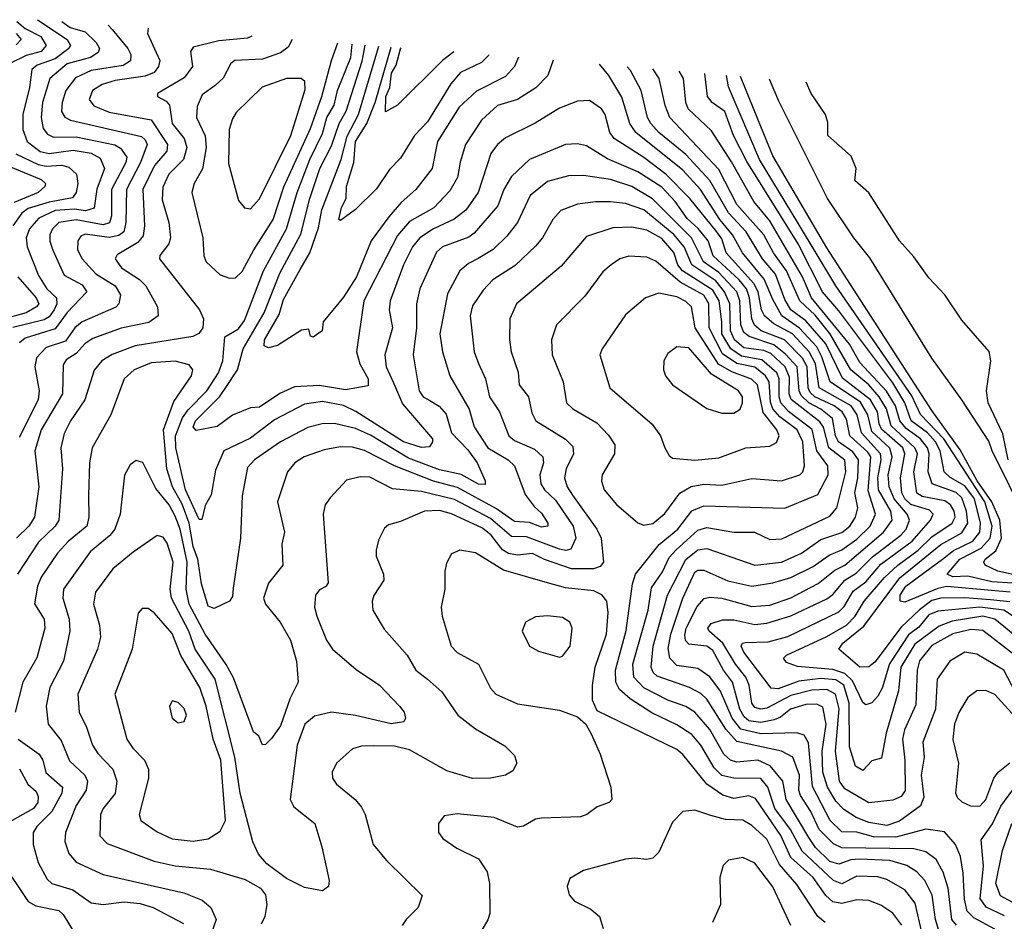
# Model space of a CAD drawing. Extents: x 1308313 to 1441400, y 959662 to 1036319.
# Tile 447 of 656: x 1365097 to 1368376, y 1030499 to 1033501. Entities that reach past the tile are written whole.
import ezdxf

# ---------------------------------------------------------------- set-up
doc = ezdxf.new("R2010")
doc.units = 0

msp = doc.modelspace()

# ---------------------------------------------------------------- linework, layer by layer
at = {"layer": '0CON10XD'}
for points in [[(1365087.4, 1033495), (1365115, 1033472), (1365167.4, 1033445), (1365184.8, 1033415), (1365168.4, 1033395), (1365118.7, 1033381.3), (1365064.3, 1033355)], [(1365155.6, 1033500.8), (1365254.7, 1033435), (1365266, 1033415), (1365260.9, 1033405), (1365215, 1033370.8), (1365155, 1033349.9), (1365136.9, 1033335), (1365129.9, 1033275), (1365107, 1033185), (1365106.9, 1033135), (1365122.1, 1033095), (1365165, 1033062.2), (1365195, 1033055.6), (1365275, 1033066.2), (1365335, 1033056.9), (1365365, 1033039.6), (1365379, 1033005), (1365353.2, 1032936.8), (1365345, 1032873), (1365316.1, 1032863.9), (1365279.4, 1032869.4), (1365215, 1032865.6), (1365160.3, 1032839.7), (1365129.2, 1032805), (1365118.8, 1032775), (1365121.6, 1032745), (1365159.2, 1032649.2), (1365187.4, 1032605), (1365219.8, 1032575), (1365220.1, 1032555), (1365211.8, 1032535), (1365195, 1032511.9), (1365178.3, 1032501.7), (1365073.8, 1032476.2)], [(1365391.1, 1033482.6), (1365405, 1033468.3), (1365456.5, 1033405), (1365466.6, 1033385), (1365466.3, 1033363.7), (1365441.6, 1033348.4), (1365335, 1033331.7), (1365283.2, 1033306.8), (1365250.7, 1033265), (1365238.3, 1033225), (1365236.5, 1033195), (1365246.7, 1033176.7), (1365266, 1033166), (1365502.1, 1033112.1), (1365515, 1033101.2), (1365521, 1033085), (1365498.6, 1033025), (1365452.9, 1032935), (1365450.8, 1032825), (1365444, 1032795), (1365427.3, 1032782.7), (1365395, 1032775.3), (1365315, 1032786.5), (1365300.4, 1032779.6), (1365290.2, 1032765), (1365289.1, 1032735), (1365304.7, 1032705), (1365350.7, 1032655), (1365414.3, 1032615), (1365433, 1032585), (1365427.2, 1032555), (1365416.5, 1032543.5), (1365305, 1032495.2), (1365280, 1032475), (1365249.8, 1032430.2), (1365185, 1032409.3), (1365153, 1032375), (1365147.4, 1032345), (1365161.9, 1032265), (1365158.5, 1032235), (1365095, 1032109.7)], [(1365237.4, 1033494.4), (1365265.2, 1033475.2), (1365315, 1033460.2), (1365351.4, 1033425), (1365362.7, 1033405), (1365358.3, 1033391.7), (1365332.4, 1033375), (1365255, 1033353.7), (1365196.8, 1033305), (1365172.6, 1033225), (1365168.4, 1033175), (1365175, 1033138.8), (1365189.5, 1033119.5), (1365209.7, 1033109.7), (1365285, 1033111.2), (1365413.6, 1033083.6), (1365432.5, 1033072.5), (1365453.5, 1033043.5), (1365449.9, 1033025), (1365402.7, 1032935), (1365402.1, 1032847.9), (1365395.5, 1032824.5), (1365375, 1032817.9), (1365285.3, 1032834.7), (1365227.5, 1032825), (1365206.2, 1032805), (1365197.5, 1032785), (1365196.9, 1032763.1), (1365206.9, 1032733.1), (1365245, 1032650.7), (1365305, 1032618.1), (1365320.7, 1032595), (1365255, 1032526), (1365215, 1032471.1), (1365115, 1032440), (1365095.8, 1032425)], [(1365084.8, 1033455), (1365101.7, 1033435), (1365085, 1033417.2)], [(1365524.5, 1033472.3), (1365522.8, 1033455), (1365563.9, 1033365), (1365559.5, 1033345), (1365544.9, 1033325.1), (1365515, 1033313), (1365415, 1033297.8), (1365371.2, 1033285), (1365339.7, 1033265), (1365328.4, 1033235), (1365343.9, 1033213.9), (1365395, 1033192.4), (1365535, 1033167.8), (1365589, 1033085), (1365586.8, 1033063.2), (1365545.7, 1033015), (1365507, 1032935), (1365512.8, 1032815), (1365508.4, 1032781.6), (1365490.7, 1032759.3), (1365421.8, 1032718.2), (1365414.6, 1032705), (1365435.3, 1032675), (1365495.7, 1032635.7), (1365517.1, 1032615), (1365555.3, 1032545), (1365557.9, 1032515), (1365527.4, 1032492.6), (1365435, 1032473.7), (1365340.9, 1032439.1), (1365315, 1032422.4), (1365285, 1032389.8), (1365251.5, 1032368.5), (1365242, 1032352), (1365239, 1032255), (1365168.8, 1032135), (1365146.8, 1032065), (1365160, 1031945), (1365145.9, 1031845), (1365127.6, 1031815), (1365086, 1031775)], [(1365870, 1033445.6), (1365855, 1033439.3), (1365759.6, 1033430.4), (1365675, 1033409.2), (1365666.2, 1033395), (1365672.4, 1033345), (1365645, 1033307.3), (1365555.8, 1033255), (1365556, 1033245), (1365585, 1033229.3), (1365596.2, 1033216.2), (1365604.8, 1033155), (1365644.2, 1033105), (1365653.4, 1033075), (1365642.2, 1033035), (1365594, 1032986), (1365573.7, 1032943.7), (1365571.3, 1032901.3), (1365593.8, 1032825), (1365598.6, 1032775), (1365593.2, 1032755), (1365563.9, 1032716.1), (1365562.3, 1032705), (1365696.1, 1032535), (1365708.8, 1032505), (1365706.4, 1032475), (1365693.6, 1032456.4), (1365673.9, 1032446.1), (1365481.4, 1032415), (1365404.3, 1032385.7), (1365370, 1032365), (1365345, 1032334.4), (1365313.4, 1032235), (1365265.7, 1032165), (1365245, 1032123.1), (1365234.3, 1032075), (1365239.4, 1032005), (1365227.6, 1031835), (1365214.8, 1031815), (1365159.2, 1031760.8), (1365089.5, 1031655)], [(1366341.8, 1032291.8), (1366371.5, 1032221.5), (1366471.2, 1032105), (1366471.8, 1032095), (1366461.4, 1032078.6), (1366435, 1032076.8), (1366375, 1032095.4), (1366216.6, 1032196.6), (1366175, 1032216.2), (1366105, 1032229.6), (1366045, 1032220.2), (1365945, 1032168.4), (1365865, 1032107.6), (1365776.7, 1032065), (1365749, 1032001), (1365735, 1031918.8), (1365715, 1031883.8), (1365702.9, 1031837.1), (1365695, 1031836.7), (1365649.4, 1031935), (1365617.2, 1032075), (1365616, 1032115), (1365638.9, 1032175), (1365657.8, 1032202.2), (1365720, 1032265), (1365758.4, 1032325), (1365773.7, 1032365), (1365779.6, 1032445), (1365825, 1032471.9), (1365845, 1032499.1), (1365908.4, 1032665), (1365985.9, 1032805), (1366020.5, 1032925), (1366063, 1033035), (1366105, 1033121.8), (1366120, 1033175), (1366143.6, 1033216.4), (1366155.3, 1033264.7), (1366199.2, 1033375), (1366203.8, 1033419.8)], [(1366003.9, 1033435.2), (1365991.1, 1033408.9), (1365965, 1033390), (1365905, 1033369.4), (1365812.9, 1033365), (1365800, 1033355), (1365775, 1033305.6), (1365747.8, 1033282.2), (1365705, 1033250.8), (1365687.7, 1033212.3), (1365685.7, 1033175), (1365714.2, 1033114.2), (1365718.2, 1033075), (1365705.5, 1033004.5), (1365677.8, 1032955), (1365670.3, 1032925), (1365706.6, 1032775), (1365709.6, 1032715), (1365717.9, 1032695), (1365765, 1032651.8), (1365795, 1032640), (1365815, 1032640.9), (1365838.1, 1032661.9), (1365876.2, 1032735), (1365940.6, 1032835), (1365976.1, 1032943.9), (1366065, 1033138.7), (1366103.5, 1033245), (1366134.9, 1033365), (1366156.1, 1033423.5)], [(1366873.5, 1033365.6), (1366855.3, 1033315), (1366815.8, 1033274.2), (1366755, 1033235.3), (1366688.2, 1033215), (1366635, 1033166.2), (1366581.9, 1033085), (1366564, 1033026), (1366554.8, 1032975), (1366529.5, 1032930.5), (1366475.6, 1032874.4), (1366395, 1032829.3), (1366355, 1032782.7), (1366243, 1032565), (1366219, 1032395), (1366229.8, 1032355), (1366257.6, 1032305), (1366257.8, 1032282.2), (1366182.1, 1032267.9), (1366095, 1032282.3), (1366011.9, 1032278.1), (1365963.5, 1032256.5), (1365895, 1032210.4), (1365865, 1032208.9), (1365805, 1032184.2), (1365755, 1032146.4), (1365685, 1032132.5), (1365674.3, 1032145), (1365682.7, 1032165), (1365761.7, 1032245), (1365783.5, 1032276.5), (1365821.7, 1032335), (1365841.6, 1032405), (1365911.4, 1032525), (1365962.7, 1032657.3), (1366033.1, 1032786.9), (1366062.9, 1032905), (1366096.8, 1033005), (1366135, 1033081.2), (1366160.4, 1033155), (1366183.7, 1033196.3), (1366237.3, 1033362.7), (1366247.3, 1033416.4)], [(1366758, 1033375.7), (1366744.8, 1033345.2), (1366715, 1033311.6), (1366617.7, 1033262.3), (1366560.2, 1033209.8), (1366488.5, 1033095), (1366470.6, 1033005), (1366415.8, 1032935), (1366367.7, 1032892.3), (1366325.7, 1032844.3), (1366267.9, 1032765), (1366218.2, 1032645), (1366175, 1032576.7), (1366107.5, 1032495), (1366104, 1032465), (1366074.3, 1032444.3), (1366065, 1032447.5), (1366060, 1032470), (1366035, 1032467.5), (1365955, 1032415.6), (1365925, 1032408.1), (1365910.5, 1032415), (1365911.6, 1032435), (1365961.1, 1032518.9), (1365975, 1032568.7), (1366030.7, 1032669.3), (1366063, 1032725), (1366091.8, 1032808.2), (1366102.7, 1032867.3), (1366167.1, 1033035), (1366187.4, 1033112.6), (1366224.9, 1033185), (1366292.9, 1033412.9)], [(1366659.2, 1033384.2), (1366658.4, 1033381.6), (1366635, 1033358), (1366565, 1033324.8), (1366533.2, 1033286.8), (1366455, 1033160.5), (1366411.4, 1033115), (1366365, 1033039.6), (1366328.5, 1033001.5), (1366285, 1032938.1), (1366215, 1032868.5), (1366165, 1032832.5), (1366160, 1032835), (1366168.2, 1032875), (1366183.9, 1032905), (1366184.9, 1032945), (1366209.8, 1033025), (1366214.9, 1033095), (1366253.3, 1033155), (1366281.2, 1033225), (1366334.1, 1033409.7)], [(1366542.6, 1033393.6), (1366504.8, 1033365.2), (1366355, 1033216.7), (1366315, 1033193.8), (1366316.5, 1033245), (1366329, 1033275), (1366335, 1033323.2), (1366351.1, 1033348.9), (1366365, 1033403.5), (1366367.2, 1033407.1)], [(1368407.4, 1031387.4), (1368305, 1031466.9), (1368265, 1031470.1), (1368205, 1031456.2), (1368135, 1031417), (1368093.9, 1031366.1), (1368085.8, 1031335), (1368080.9, 1031219.1), (1368043.9, 1031136.1), (1368036.7, 1031105), (1368044.9, 1031034.9), (1368045.6, 1030934.4), (1368032.9, 1030915), (1368005, 1030902.3), (1367925, 1030893.8), (1367845, 1030940), (1367827.1, 1030965), (1367814.2, 1031065), (1367826.1, 1031206.1), (1367813.6, 1031255), (1367785, 1031271.2), (1367735, 1031268.6), (1367665, 1031250.6), (1367585, 1031208.6), (1367564.7, 1031204.7), (1367545, 1031210.8), (1367534.9, 1031225), (1367526.1, 1031285), (1367515, 1031311.7), (1367480.4, 1031355), (1367439.1, 1031425), (1367392.6, 1031465), (1367388.8, 1031475), (1367399.5, 1031490.5), (1367437.4, 1031502.6), (1367475, 1031503.2), (1367545, 1031487.1), (1367585, 1031491.3), (1367665, 1031515.5), (1367785, 1031572.8), (1367805, 1031586.7), (1367845, 1031634.5), (1367882.3, 1031657.7), (1367937.3, 1031712.7), (1368031.3, 1031785), (1368049, 1031805), (1368060.8, 1031835), (1368052.4, 1031855), (1368009.7, 1031905), (1367992.4, 1031945), (1367989.7, 1031985), (1368002.8, 1032045), (1367994.3, 1032074.3), (1367935, 1032130), (1367922.1, 1032185), (1367897, 1032227), (1367796.1, 1032295), (1367768.6, 1032378.6), (1367751.4, 1032411.4), (1367693.6, 1032473.6), (1367635.1, 1032515), (1367605, 1032568.8), (1367576.6, 1032636.6), (1367503.8, 1032725), (1367470.6, 1032785), (1367428.3, 1032835), (1367364, 1032935), (1367305, 1033000.3), (1367149.3, 1033125), (1367128.4, 1033155), (1367102.3, 1033242.3), (1367058.9, 1033315), (1367027.5, 1033352.3)], [(1368438.2, 1031428.2), (1368375, 1031480.8), (1368344.2, 1031505), (1368305, 1031514.6), (1368201.9, 1031498.1), (1368158.9, 1031481.1), (1368078.3, 1031421.7), (1368032, 1031345), (1368024.1, 1031265.9), (1367982.6, 1031125), (1367967.6, 1031042.4), (1367935, 1031033.1), (1367905, 1031000.9), (1367880.3, 1031015), (1367860.2, 1031080.2), (1367859.7, 1031225), (1367841.5, 1031285), (1367815, 1031303.2), (1367765, 1031307.4), (1367691.6, 1031298.4), (1367622.7, 1031272.7), (1367599.4, 1031275), (1367508.9, 1031395), (1367499.7, 1031415), (1367504.4, 1031425), (1367513, 1031427), (1367590.1, 1031429.9), (1367655, 1031446.8), (1367825, 1031528.8), (1367843.1, 1031546.9), (1367872.4, 1031597.6), (1367915, 1031629.4), (1367965, 1031687.6), (1368069.6, 1031765), (1368130.2, 1031835), (1368139, 1031855), (1368127.4, 1031867.4), (1368065, 1031887.1), (1368044.5, 1031905), (1368035.3, 1031925), (1368030.1, 1031975), (1368044.5, 1032055), (1368038.4, 1032075), (1367967.3, 1032137.3), (1367958.9, 1032155), (1367953.3, 1032195), (1367930.6, 1032235), (1367837.7, 1032307.7), (1367781.4, 1032421.4), (1367715, 1032498.3), (1367665, 1032534.3), (1367645, 1032568.9), (1367613.9, 1032653.9), (1367570.2, 1032705), (1367516.4, 1032795), (1367457.6, 1032857.6), (1367395.1, 1032965), (1367315, 1033051.6), (1367225, 1033125.2), (1367198.3, 1033155), (1367188.2, 1033175), (1367166.2, 1033265), (1367131.5, 1033331.5), (1367120, 1033344.2)], [(1368446.9, 1031486.9), (1368375, 1031534.9), (1368295, 1031544.3), (1368155, 1031531.9), (1368125, 1031519.4), (1368091.3, 1031478.7), (1368057, 1031453), (1367993.6, 1031356.4), (1367969.4, 1031275), (1367955, 1031248.7), (1367935, 1031226), (1367915, 1031219.6), (1367905, 1031227.5), (1367870.1, 1031300.1), (1367845, 1031324.4), (1367805, 1031337.7), (1367687.8, 1031347.8), (1367650.3, 1031360.3), (1367640.9, 1031375), (1367650.4, 1031385), (1367785, 1031447.4), (1367850.4, 1031485), (1367879.7, 1031515), (1367909.5, 1031565), (1367976.7, 1031643.3), (1368021.5, 1031685), (1368089.7, 1031735), (1368135, 1031779.5), (1368202.8, 1031825), (1368212.7, 1031845), (1368209.1, 1031865), (1368197.3, 1031885), (1368178.5, 1031898.5), (1368102.7, 1031912.8), (1368084.5, 1031924.5), (1368075.1, 1031995), (1368086.5, 1032055), (1368078.6, 1032075), (1367999.1, 1032149.1), (1367983.4, 1032205), (1367959.4, 1032245), (1367925, 1032284.9), (1367864.8, 1032334.8), (1367795, 1032455.7), (1367746.5, 1032516.5), (1367694.6, 1032564.6), (1367650.7, 1032665), (1367607.4, 1032725), (1367575, 1032784.4), (1367485, 1032885.6), (1367425, 1033001.9), (1367261.6, 1033175), (1367246.2, 1033215), (1367226.9, 1033305), (1367205.8, 1033336.8)], [(1368395, 1031562.7), (1368330.4, 1031569.6), (1368245, 1031576.1), (1368165, 1031574.5), (1368135, 1031566.5), (1368093.7, 1031536.3), (1368032.3, 1031477.7), (1367945, 1031361.8), (1367925, 1031345.8), (1367894.4, 1031345), (1367825.5, 1031405), (1367838.4, 1031425), (1367908.7, 1031481.3), (1368027.9, 1031642.1), (1368165, 1031753.2), (1368235, 1031792.7), (1368254.2, 1031825), (1368250, 1031865), (1368235, 1031909.4), (1368216.2, 1031926.2), (1368136, 1031956), (1368122.9, 1031995), (1368126.2, 1032055), (1368120.7, 1032075), (1368096.7, 1032105), (1368049.4, 1032139.4), (1368028.2, 1032165), (1368013.8, 1032215), (1367984, 1032264), (1367895, 1032359.7), (1367860.7, 1032420.7), (1367733.6, 1032575), (1367704.1, 1032645), (1367595, 1032831.6), (1367542.4, 1032895), (1367467.5, 1033027.5), (1367400.8, 1033130.8), (1367323.6, 1033203.6), (1367315.2, 1033225.2), (1367307.8, 1033305), (1367293.6, 1033329.1)], [(1368395.1, 1031595.1), (1368185, 1031613.6), (1368155, 1031607.2), (1368045, 1031561.9), (1368028.9, 1031565), (1368029.4, 1031585), (1368047.8, 1031615), (1368170.6, 1031705), (1368206.7, 1031733.3), (1368271.1, 1031765), (1368295, 1031794.3), (1368297.2, 1031825), (1368276.4, 1031905), (1368245, 1031948.9), (1368196.1, 1031976.1), (1368176.1, 1031995), (1368162.5, 1032065), (1368147.3, 1032095), (1368120.7, 1032125), (1368065.5, 1032165), (1368045.2, 1032225.2), (1368005, 1032292.1), (1367825, 1032532), (1367771, 1032595), (1367689.5, 1032755), (1367519.1, 1033029.1), (1367473.6, 1033115), (1367445.2, 1033195), (1367403.4, 1033225), (1367388, 1033245), (1367378.7, 1033321.7)], [(1368404.5, 1031625), (1368335, 1031629.4), (1368255, 1031647.7), (1368205, 1031646), (1368185.4, 1031655), (1368227.9, 1031705), (1368298.5, 1031741.5), (1368328.8, 1031775), (1368335.1, 1031815), (1368310.8, 1031895), (1368174.3, 1032105), (1368096.5, 1032186.5), (1368068.1, 1032248.1), (1367814.9, 1032614.9), (1367690.9, 1032820.9), (1367560.3, 1033035), (1367457.7, 1033277.7), (1367451.1, 1033315.4)], [(1365865, 1032871.4), (1365895, 1032904.4), (1366000.2, 1033115), (1366048, 1033268), (1366046.7, 1033295), (1366034.7, 1033304.7), (1365985, 1033304.7), (1365903.8, 1033276.2), (1365817.8, 1033192.2), (1365805, 1033170.8), (1365794.3, 1033135), (1365791.9, 1033021.9), (1365825, 1032898.8), (1365845, 1032874), (1365865, 1032871.4)], [(1368455, 1031642.5), (1368354.6, 1031664.6), (1368312.7, 1031685), (1368308.3, 1031695), (1368312.6, 1031705), (1368347.6, 1031732.4), (1368366.5, 1031775), (1368361.3, 1031835), (1368334.6, 1031895), (1368285.4, 1031965), (1368228.8, 1032068.8), (1368135, 1032199.8), (1367785, 1032741.4), (1367605, 1033047.8), (1367555, 1033170), (1367497.8, 1033311.4)], [(1368450, 1031835), (1368335.4, 1032065), (1368325, 1032098), (1368234.6, 1032234.6), (1368135, 1032374.3), (1367927.8, 1032707.8), (1367874.8, 1032775), (1367787.6, 1032905), (1367625, 1033229.7), (1367594.4, 1033303)], [(1368388.7, 1032035), (1368371.7, 1032121.7), (1368321.8, 1032225), (1368316.8, 1032265), (1368330.9, 1032365), (1368325.7, 1032395.7), (1368235, 1032500), (1368177.5, 1032585), (1368125, 1032641.3), (1368075, 1032711.1), (1368027.5, 1032765), (1367925, 1032924.5), (1367878.8, 1032965), (1367882.5, 1033005), (1367866.1, 1033046.1), (1367788.1, 1033115), (1367788, 1033158), (1367781.1, 1033185), (1367732.9, 1033255), (1367715.7, 1033292.5)], [(1368426.5, 1031235), (1368375, 1031335.2), (1368285, 1031388.8), (1368245, 1031394.6), (1368195, 1031364.6), (1368152.3, 1031305), (1368146.6, 1031205), (1368105.2, 1031095), (1368109.3, 1031045), (1368099.1, 1030985), (1368107.9, 1030912.1), (1368096.8, 1030883.2), (1368027.3, 1030832.7), (1367985, 1030818.3), (1367925, 1030828.2), (1367882.9, 1030845), (1367841.4, 1030871.4), (1367815, 1030898.5), (1367787.3, 1030945), (1367771.8, 1030995), (1367769, 1031065), (1367782.6, 1031155), (1367771.8, 1031211.8), (1367751.4, 1031221.4), (1367715, 1031220.6), (1367663.8, 1031205), (1367631, 1031179), (1367609.9, 1031170.1), (1367565, 1031160.9), (1367525, 1031166.8), (1367509.4, 1031179.4), (1367494.9, 1031205), (1367471, 1031295), (1367440.8, 1031335), (1367405, 1031400.2), (1367385, 1031415.1), (1367325, 1031421.5), (1367313.9, 1031433.9), (1367312.1, 1031452.1), (1367317, 1031475), (1367352.9, 1031547.1), (1367376.4, 1031573.6), (1367395, 1031578.5), (1367435, 1031574.3), (1367535, 1031547.2), (1367595, 1031551.2), (1367665, 1031576.4), (1367756, 1031624), (1367811.5, 1031668.5), (1367845, 1031684.9), (1367974.2, 1031795), (1368002.4, 1031835), (1367998.3, 1031865), (1367957.6, 1031935), (1367954.9, 1031975), (1367966.1, 1032035), (1367963.3, 1032055), (1367900.1, 1032125), (1367886.4, 1032185), (1367866, 1032215), (1367760, 1032275), (1367746.9, 1032355), (1367726.5, 1032395), (1367670.2, 1032455), (1367608.7, 1032488.7), (1367577.1, 1032515), (1367567.2, 1032535), (1367556.5, 1032595), (1367542, 1032622), (1367449.3, 1032725), (1367435, 1032771.2), (1367419, 1032795), (1367328.5, 1032905), (1367249.4, 1032985), (1367175, 1033042.2), (1367077, 1033105), (1367061.9, 1033125), (1367046.2, 1033185), (1367035, 1033204.5), (1366995, 1033231.5), (1366955, 1033230), (1366895, 1033206.6), (1366813.3, 1033156.7), (1366715, 1033107.8), (1366688.2, 1033085), (1366665.9, 1033055), (1366624.2, 1032925.8), (1366583.1, 1032866.9), (1366543.6, 1032836.4), (1366475, 1032804.5), (1366429.3, 1032775), (1366404.8, 1032745), (1366374.8, 1032685), (1366330.2, 1032565), (1366327.5, 1032535), (1366338.3, 1032475), (1366312.4, 1032385), (1366316.9, 1032345), (1366341.8, 1032291.8)], [(1367605, 1031625.6), (1367665, 1031643.9), (1367739.4, 1031680.6), (1367792.4, 1031717.6), (1367835, 1031735.5), (1367885, 1031770.7), (1367928.9, 1031815), (1367947.4, 1031855), (1367922.6, 1031932.6), (1367931.2, 1032045), (1367921.1, 1032061.1), (1367861.3, 1032115), (1367851, 1032171), (1367836.4, 1032195), (1367808.9, 1032215), (1367744.8, 1032244.8), (1367729.1, 1032259.1), (1367722.4, 1032275), (1367719.9, 1032345), (1367704.2, 1032374.2), (1367644, 1032435), (1367566, 1032465), (1367544.2, 1032484.2), (1367535.3, 1032505), (1367527.9, 1032575), (1367517.2, 1032605), (1367493.4, 1032635), (1367406.7, 1032715), (1367389.5, 1032765), (1367356.1, 1032806.1), (1367319.3, 1032839.3), (1367279.6, 1032895), (1367235, 1032943.7), (1367155, 1032994.3), (1367055, 1033037.2), (1366985, 1033080.3), (1366955, 1033087.6), (1366915, 1033085.3), (1366794.2, 1033035.8), (1366735, 1032978.9), (1366708.9, 1032935), (1366689.1, 1032880.9), (1366610.1, 1032789.9), (1366592.8, 1032777.2), (1366505.2, 1032744.8), (1366485, 1032726.9), (1366429.5, 1032605), (1366418, 1032555), (1366418.8, 1032475), (1366407.6, 1032385), (1366427.4, 1032265), (1366440.7, 1032245), (1366463, 1032233), (1366493.7, 1032213.7), (1366517.5, 1032187.5), (1366534.8, 1032125), (1366588.8, 1032068.8), (1366620.9, 1032025), (1366647.3, 1031965), (1366646.9, 1031953.1), (1366625, 1031954.8), (1366566.7, 1031986.7), (1366495, 1032002), (1366391.4, 1032041.4), (1366265, 1032117.7), (1366215, 1032139.4), (1366145, 1032156.6), (1366104.5, 1032155.5), (1366056.7, 1032143.3), (1365965, 1032095.3), (1365878.4, 1032035), (1365855, 1032010), (1365837.6, 1031915), (1365831.9, 1031775), (1365807.7, 1031607.8), (1365805, 1031580), (1365795, 1031564.7), (1365745, 1031540.3), (1365725, 1031547.8), (1365702.2, 1031622.2), (1365690.1, 1031705), (1365675, 1031747.3), (1365661, 1031825), (1365638.2, 1031888.2), (1365605.8, 1031945), (1365587.2, 1032005), (1365576, 1032135), (1365610.7, 1032229.3), (1365669.1, 1032315), (1365673.6, 1032335), (1365661.2, 1032351.2), (1365614.3, 1032364.3), (1365535, 1032358.4), (1365478.2, 1032335), (1365444.7, 1032305), (1365400, 1032185), (1365338.6, 1032075), (1365329.5, 1032025), (1365326.3, 1031916.3), (1365326.8, 1031845), (1365320, 1031815), (1365258.8, 1031765), (1365222.7, 1031725), (1365168.1, 1031645), (1365155.6, 1031615), (1365146.4, 1031556.4), (1365178.6, 1031505), (1365180.4, 1031475), (1365154.2, 1031375.8), (1365106.8, 1031295), (1365081.9, 1031195)], [(1365083.8, 1033053.8), (1365158.8, 1033018.8), (1365185, 1033013.3), (1365236.7, 1033016.7), (1365260, 1033010), (1365286, 1032986), (1365290.9, 1032955), (1365285.2, 1032925), (1365272.4, 1032907.6), (1365195, 1032893.4), (1365125, 1032871.7), (1365103.4, 1032856.6), (1365074, 1032815)], [(1365041.3, 1033021.3), (1365168.8, 1032968.8), (1365183.1, 1032955), (1365180.5, 1032945), (1365158.6, 1032925), (1365078, 1032892)], [(1368216.5, 1030486.5), (1368200.9, 1030505), (1368188.9, 1030608.9), (1368172.4, 1030662.4), (1368149.3, 1030705), (1368115, 1030730.5), (1368075, 1030739.9), (1367835, 1030743.5), (1367807.1, 1030757), (1367759.6, 1030805), (1367732, 1030865), (1367697.7, 1030917.7), (1367692, 1030935), (1367693.8, 1030985), (1367671.4, 1031045), (1367633.5, 1031065), (1367485, 1031097.8), (1367449.1, 1031139.1), (1367385, 1031238), (1367365, 1031257.3), (1367327.2, 1031277.2), (1367220, 1031315), (1367207, 1031327), (1367199.7, 1031345), (1367207.1, 1031415), (1367254, 1031585), (1367315, 1031703.8), (1367355, 1031735.8), (1367385, 1031740.7), (1367545, 1031684.3), (1367634.4, 1031695), (1367700.3, 1031725), (1367765, 1031769.6), (1367835, 1031793.6), (1367861.9, 1031815), (1367880, 1031845), (1367888.6, 1031875), (1367878.7, 1031925), (1367888, 1031975), (1367890.1, 1032035), (1367872.1, 1032062.1), (1367824.4, 1032095), (1367813.8, 1032115), (1367803.4, 1032173.4), (1367764.5, 1032204.5), (1367725, 1032225), (1367699.4, 1032249.4), (1367692.7, 1032265), (1367686.2, 1032345), (1367647.7, 1032387.7), (1367608.1, 1032418.1), (1367525.8, 1032445.8), (1367509, 1032459), (1367498.7, 1032485), (1367495.3, 1032565), (1367484.7, 1032594.7), (1367425, 1032659), (1367373.8, 1032695), (1367334.4, 1032775), (1367204.2, 1032904.2), (1367135.1, 1032945.1), (1367065, 1032968.5), (1366975, 1032981.6), (1366925, 1032981.4), (1366855, 1032961.6), (1366796.4, 1032915), (1366754.2, 1032825), (1366719.4, 1032780.6), (1366674, 1032736), (1366624, 1032706), (1366591.1, 1032688.9), (1366562.4, 1032665), (1366521.5, 1032588.5), (1366496.6, 1032455), (1366504.7, 1032395), (1366529.4, 1032315), (1366593.6, 1032203.6), (1366610, 1032145), (1366656.2, 1032075), (1366723.2, 1032035), (1366744.7, 1032015), (1366780.4, 1031920.4), (1366809.8, 1031879.8), (1366835, 1031858.2), (1366856, 1031825), (1366856.2, 1031815), (1366835, 1031811.1), (1366795, 1031826.7), (1366745, 1031830.6), (1366685, 1031872), (1366555, 1031943.6), (1366474.8, 1031964.8), (1366345, 1032015.5), (1366245, 1032066.6), (1366205, 1032077.2), (1366165, 1032078.9), (1366111.3, 1032068.7), (1366044.5, 1032045.5), (1366013.6, 1032025), (1365989.1, 1031995), (1365955.3, 1031895), (1365978.7, 1031795), (1365969.6, 1031755), (1365973.5, 1031685), (1365925.2, 1031624.8), (1365908.4, 1031575), (1365915.8, 1031555), (1365964.2, 1031495), (1365998.3, 1031435), (1366018.6, 1031365), (1366024.5, 1031295), (1365998.1, 1031241.9), (1365965, 1031150), (1365935, 1031107.5), (1365915, 1031088), (1365905, 1031086.7), (1365893.8, 1031115), (1365875, 1031130), (1365809, 1031309), (1365784.3, 1031354.3), (1365715, 1031454.7), (1365661.4, 1031555), (1365651.4, 1031605), (1365654.9, 1031695), (1365631, 1031805), (1365615, 1031848.1), (1365595, 1031885.6), (1365549.9, 1031939.9), (1365506.7, 1032026.7), (1365485, 1032033.1), (1365465, 1032019.2), (1365446.1, 1031983.9), (1365431.6, 1031855), (1365413.3, 1031805), (1365397.1, 1031782.9), (1365331.5, 1031728.5), (1365243.1, 1031605), (1365240, 1031575), (1365261.9, 1031505), (1365263.9, 1031465), (1365242.4, 1031365), (1365197.7, 1031277.7), (1365184.8, 1031215), (1365191.3, 1031155), (1365235, 1031100.4), (1365262.9, 1031032.9), (1365314.2, 1030985), (1365322.9, 1030965), (1365318.3, 1030935), (1365285.2, 1030885), (1365249.6, 1030795), (1365247.5, 1030765), (1365260, 1030725), (1365285, 1030695.9), (1365375, 1030654.7), (1365643.7, 1030593.7), (1365705, 1030569.7), (1365733.6, 1030545), (1365751.2, 1030505), (1365727, 1030435)], [(1368158.4, 1030468.4), (1368146.7, 1030505), (1368135.9, 1030585.9), (1368111, 1030635), (1368085, 1030663.3), (1368051.2, 1030685), (1367995, 1030701.1), (1367893.9, 1030706.1), (1367865, 1030703.3), (1367825, 1030689.6), (1367795, 1030698.3), (1367746.9, 1030745), (1367725, 1030777.7), (1367650.1, 1030905), (1367638.9, 1030965), (1367596.7, 1031016.7), (1367555, 1031034.9), (1367485, 1031029.2), (1367464.2, 1031035), (1367442.4, 1031055), (1367395, 1031137), (1367345, 1031195.6), (1367315, 1031214.5), (1367255, 1031235.5), (1367175.9, 1031275.9), (1367142.1, 1031312.1), (1367139.3, 1031355), (1367190.1, 1031535), (1367200.8, 1031609.2), (1367237.2, 1031662.8), (1367260, 1031710), (1367281.6, 1031735), (1367355, 1031801.2), (1367385, 1031810.6), (1367475.7, 1031794.3), (1367544, 1031794), (1367595, 1031770.6), (1367635, 1031772.2), (1367795, 1031848), (1367818.3, 1031875), (1367848.1, 1031995), (1367845, 1032033.9), (1367791.2, 1032075), (1367773.6, 1032143.6), (1367762, 1032162), (1367665.9, 1032235.9), (1367659.2, 1032255), (1367660.9, 1032310.9), (1367646.5, 1032345), (1367599, 1032389), (1367575, 1032399.8), (1367508.4, 1032408.4), (1367477.2, 1032435), (1367464.3, 1032465), (1367461.5, 1032555), (1367444.6, 1032595), (1367415, 1032631), (1367335.6, 1032685), (1367309.8, 1032745), (1367275, 1032786), (1367175, 1032867.3), (1367115, 1032889.3), (1367065, 1032894), (1367015, 1032894.8), (1366955, 1032886.7), (1366899.5, 1032865), (1366872, 1032835), (1366838.4, 1032775), (1366815, 1032746.8), (1366747.1, 1032682.9), (1366672.7, 1032635), (1366639.9, 1032600.1), (1366605, 1032548.5), (1366597.3, 1032515), (1366610.3, 1032395), (1366624.4, 1032355.6), (1366648.1, 1032305), (1366661.1, 1032245), (1366695.3, 1032195), (1366725.5, 1032115.5), (1366745, 1032100), (1366811.3, 1032071.3), (1366839.4, 1032045), (1366841.1, 1032025), (1366829.3, 1031985), (1366832.7, 1031955), (1366844.4, 1031935), (1366881.1, 1031901.1), (1366940.5, 1031815), (1366949.1, 1031775), (1366932.2, 1031737.8), (1366916.1, 1031733.9), (1366895, 1031738.3), (1366785, 1031778.8), (1366735, 1031780.3), (1366665, 1031840.2), (1366545, 1031902.8), (1366435, 1031929.5), (1366338.4, 1031938.4), (1366262.9, 1031977.1), (1366230.8, 1031979.2), (1366185, 1031967.5), (1366130.8, 1031909.2), (1366114.5, 1031885), (1366107.5, 1031855), (1366124.6, 1031625.4), (1366116.7, 1031613.3), (1366095, 1031602.9), (1366082.5, 1031585), (1366078.8, 1031545), (1366086.9, 1031515), (1366118.8, 1031435), (1366138.5, 1031405), (1366217.1, 1031337.1), (1366295.2, 1031285.2), (1366362.2, 1031215), (1366376.9, 1031195), (1366382, 1031175), (1366376.4, 1031163.6), (1366333.9, 1031156.1), (1366215, 1031184.4), (1366135, 1031195.6), (1366078.2, 1031181.8), (1366046, 1031155), (1366021.2, 1031085), (1365997.4, 1030905), (1366009.7, 1030879.7), (1366080, 1030825), (1366103.1, 1030746.9), (1366128, 1030635), (1366125.7, 1030614.3), (1366105, 1030600), (1366045, 1030611.9), (1365985, 1030641.4), (1365919.8, 1030689.8), (1365892, 1030722), (1365873.3, 1030763.3), (1365831.2, 1030925), (1365813.1, 1031045), (1365747.8, 1031305), (1365680.9, 1031405), (1365660.6, 1031465), (1365602, 1031575), (1365598.4, 1031605), (1365607.7, 1031695), (1365587.8, 1031757.8), (1365575, 1031777.5), (1365555, 1031783.5), (1365475, 1031727.8), (1365407.4, 1031672.6), (1365349.7, 1031595), (1365343.1, 1031555), (1365362.3, 1031485), (1365365.8, 1031445), (1365356.4, 1031405), (1365290.8, 1031255), (1365295.3, 1031195), (1365319.7, 1031145), (1365339.5, 1031085), (1365357.1, 1031057.1), (1365407.5, 1031005), (1365420.2, 1030965), (1365415.2, 1030924.8), (1365375.2, 1030875), (1365366.2, 1030855), (1365363.3, 1030783.3), (1365388.3, 1030758.3), (1365545, 1030698.9), (1365615, 1030683.3), (1365732.3, 1030672.3), (1365848.2, 1030638.2), (1365899.3, 1030609.3), (1365915, 1030586.7), (1365920, 1030555), (1365913.5, 1030515), (1365900.8, 1030489.2)], [(1368102.8, 1030457.2), (1368078.9, 1030558.9), (1368045, 1030603.2), (1367985, 1030638.3), (1367955, 1030646.6), (1367885, 1030649.7), (1367835, 1030623.4), (1367806.7, 1030635), (1367702.8, 1030732.8), (1367664.1, 1030804.1), (1367611.3, 1030875), (1367588.8, 1030945), (1367565, 1030974.3), (1367475, 1030975.5), (1367434.9, 1030984.9), (1367409.5, 1031009.5), (1367365.5, 1031085.5), (1367335, 1031121.3), (1367285, 1031153.1), (1367202.5, 1031192.5), (1367129.7, 1031239.7), (1367095, 1031271), (1367082.1, 1031295), (1367080.6, 1031335), (1367117, 1031467), (1367137.9, 1031622.1), (1367148.1, 1031655), (1367226.8, 1031753.2), (1367288.3, 1031805), (1367335, 1031865.2), (1367375, 1031881.9), (1367645, 1031874.3), (1367755, 1031919.5), (1367789.3, 1031985), (1367788.3, 1032015), (1367751.5, 1032065), (1367736.6, 1032136.6), (1367656.8, 1032196.8), (1367631.3, 1032225), (1367626, 1032245), (1367626.2, 1032305), (1367618.2, 1032325), (1367568.5, 1032368.5), (1367500.5, 1032380.5), (1367464.8, 1032404.8), (1367434.9, 1032455), (1367435.2, 1032495.2), (1367426.9, 1032565), (1367405, 1032600.4), (1367303.8, 1032665), (1367288.6, 1032685), (1367275, 1032726.1), (1367235, 1032772.7), (1367185, 1032800.5), (1367135, 1032810.2), (1367071.8, 1032808.2), (1366985, 1032779.2), (1366900.1, 1032679.9), (1366750.9, 1032555), (1366729.2, 1032505), (1366727.8, 1032435), (1366734.1, 1032395), (1366757.2, 1032327.2), (1366760.7, 1032285), (1366791.1, 1032245), (1366802.3, 1032192.3), (1366816.1, 1032165), (1366915, 1032104.7), (1366939.5, 1032079.5), (1366941.2, 1032055), (1366917.1, 1032005), (1366911, 1031975), (1366920.2, 1031945), (1366938, 1031918), (1367019.2, 1031805), (1367033, 1031775), (1367041.1, 1031695), (1367029.6, 1031680.4), (1367007.6, 1031672.4), (1366935, 1031673), (1366845, 1031703.3), (1366805, 1031723.8), (1366755, 1031717.6), (1366725, 1031723.5), (1366705, 1031735.9), (1366667.2, 1031785), (1366637.9, 1031807.9), (1366535, 1031855.8), (1366495, 1031866.3), (1366445.5, 1031864.5), (1366365, 1031829.7), (1366325, 1031818.9), (1366311.7, 1031808.3), (1366291.7, 1031768.3), (1366283.5, 1031735), (1366284.5, 1031715), (1366308.9, 1031655), (1366310, 1031635), (1366276.2, 1031583.8), (1366270.5, 1031565), (1366273.1, 1031535), (1366311.2, 1031471.2), (1366386.9, 1031385), (1366415.8, 1031335), (1366454.8, 1031304.8), (1366503.2, 1031263.2), (1366555.5, 1031185), (1366615, 1031139.2), (1366712.8, 1031082.8), (1366745, 1031051.2), (1366752, 1031025), (1366739.7, 1031000.3), (1366714.5, 1030985.5), (1366664.6, 1030975.4), (1366605, 1030974), (1366519.9, 1030999.9), (1366395, 1031070), (1366345, 1031082.4), (1366275, 1031083.6), (1366235, 1031081.8), (1366205, 1031072.7), (1366152.2, 1031025), (1366137.8, 1030995), (1366138.9, 1030975), (1366151.9, 1030955), (1366214.4, 1030905), (1366235, 1030879.2), (1366247.5, 1030855), (1366274.5, 1030755), (1366320.1, 1030700.1), (1366437.5, 1030585), (1366424.4, 1030545), (1366384.4, 1030505), (1366371.1, 1030485)], [(1367175, 1031817.5), (1367205, 1031823.5), (1367245, 1031856.7), (1367295.1, 1031924.9), (1367333, 1031947), (1367375, 1031954.5), (1367435, 1031950.6), (1367535, 1031973.3), (1367634.3, 1031965.7), (1367694.8, 1031985.2), (1367705.3, 1031995), (1367710.4, 1032015), (1367705.6, 1032095), (1367686.5, 1032135), (1367628.6, 1032178.6), (1367605.1, 1032205), (1367597.7, 1032227.7), (1367592.4, 1032295), (1367581, 1032315), (1367545, 1032343.5), (1367485, 1032356), (1367437.8, 1032387.8), (1367392.9, 1032475), (1367392.3, 1032555), (1367375, 1032583.4), (1367296.9, 1032626.9), (1367215, 1032696.3), (1367185, 1032709.7), (1367125, 1032713.2), (1367095.8, 1032704.2), (1367066.9, 1032685), (1367039.1, 1032660.9), (1366979.2, 1032580.8), (1366884.7, 1032485.3), (1366868.2, 1032435), (1366870.4, 1032385), (1366906.6, 1032295), (1366917.7, 1032225), (1366938.5, 1032205), (1367018.5, 1032158.5), (1367057.8, 1032117.8), (1367079.2, 1032085), (1367077.9, 1032055), (1367036.8, 1031985), (1367034.1, 1031964.1), (1367043.2, 1031935), (1367085, 1031886.2), (1367155, 1031825.5), (1367175, 1031817.5)], [(1365090.9, 1032645), (1365151.9, 1032575), (1365160.2, 1032555), (1365153.3, 1032545), (1365118.4, 1032525), (1365046.1, 1032505)], [(1367345, 1032034.1), (1367425, 1032041.7), (1367515, 1032075.8), (1367595, 1032081.2), (1367617.1, 1032092.9), (1367626.7, 1032115), (1367618.6, 1032135), (1367573.1, 1032193.1), (1367554.2, 1032285), (1367534.1, 1032304.1), (1367468.8, 1032328.8), (1367424, 1032354), (1367346.7, 1032475), (1367333.8, 1032545), (1367315, 1032562.9), (1367285, 1032578.5), (1367225, 1032590), (1367181.4, 1032575), (1367115, 1032518.1), (1367036.7, 1032405), (1367028.5, 1032385), (1367061.8, 1032275), (1367203.7, 1032153.7), (1367231.2, 1032115), (1367245.6, 1032075), (1367259.7, 1032049.7), (1367271.2, 1032041.2), (1367345, 1032034.1)], [(1367475, 1032191.2), (1367495.8, 1032204.2), (1367504.6, 1032225), (1367504, 1032245), (1367490.4, 1032265), (1367400.8, 1032320.8), (1367325, 1032408.5), (1367285, 1032411.1), (1367255, 1032389.2), (1367242.2, 1032365), (1367240.6, 1032335), (1367247.8, 1032315), (1367270.6, 1032285), (1367385, 1032206.5), (1367435, 1032191.2), (1367475, 1032191.2)], [(1368035, 1030486.4), (1368005, 1030526.4), (1367965, 1030552.2), (1367925, 1030567.8), (1367885, 1030570.2), (1367835, 1030558.3), (1367805, 1030564.1), (1367781.5, 1030585), (1367739.5, 1030645), (1367665, 1030711.2), (1367631.5, 1030785), (1367547.3, 1030907.3), (1367525, 1030917.2), (1367475, 1030908.1), (1367438.4, 1030918.4), (1367385.6, 1030955.6), (1367305, 1031054.1), (1367285, 1031070.8), (1367020.2, 1031200.2), (1367004.5, 1031235), (1367004.1, 1031284.1), (1367013.4, 1031345), (1367051, 1031455), (1367056.7, 1031526.7), (1367051.9, 1031565), (1367035.9, 1031585.9), (1367009.4, 1031599.4), (1366915, 1031609), (1366854.2, 1031625.8), (1366708.4, 1031668.4), (1366615, 1031725.4), (1366562.5, 1031735), (1366535, 1031722), (1366518.7, 1031691.3), (1366512.2, 1031665), (1366512.5, 1031605), (1366500.5, 1031545), (1366503.3, 1031515), (1366533.5, 1031415), (1366553.8, 1031393.8), (1366625, 1031354.5), (1366664.7, 1031274.7), (1366683.1, 1031255), (1366755, 1031222.5), (1366895, 1031201.5), (1366955, 1031179.2), (1366982, 1031155), (1367001.3, 1031121.3), (1367030, 1031055), (1367065.6, 1030945), (1367068.6, 1030905), (1367060, 1030895), (1367019.6, 1030880.4), (1366986, 1030854), (1366965, 1030846.4), (1366835, 1030842), (1366815, 1030839.3), (1366775, 1030816.2), (1366755, 1030812.2), (1366676.7, 1030845), (1366553.3, 1030856.7), (1366510.3, 1030849.7), (1366491.2, 1030825), (1366492, 1030795), (1366506, 1030775), (1366552.4, 1030742.4), (1366625, 1030706.9), (1366654, 1030664), (1366661.2, 1030625), (1366662.5, 1030525), (1366656.1, 1030503.9), (1366615.7, 1030435)], [(1368345, 1030472.3), (1368275, 1030510), (1368252.7, 1030532.7), (1368243.1, 1030573.1), (1368239.6, 1030659.6), (1368230.2, 1030715), (1368213.9, 1030755), (1368177.3, 1030797.2), (1368115, 1030805.9), (1368015, 1030779.6), (1367940, 1030780), (1367885, 1030795.4), (1367835, 1030796.6), (1367796.1, 1030835), (1367737.5, 1030947.5), (1367723.5, 1031093.5), (1367709, 1031119), (1367685, 1031126), (1367565, 1031123.6), (1367498.6, 1031138.6), (1367469.4, 1031175), (1367431, 1031265), (1367395, 1031313.4), (1367355, 1031340.2), (1367285, 1031350.7), (1367261.6, 1031375), (1367256.9, 1031406.9), (1367265.6, 1031455), (1367305.9, 1031575), (1367345, 1031660.9), (1367355, 1031667.6), (1367375, 1031667.7), (1367455, 1031632.1), (1367535, 1031614.8), (1367605, 1031625.6)], [(1365675, 1030765.2), (1365725, 1030773.8), (1365765, 1030799.2), (1365782.5, 1030835), (1365766.4, 1031035), (1365741.4, 1031105), (1365718.2, 1031215), (1365697.2, 1031277.2), (1365633.5, 1031383.5), (1365605, 1031456.8), (1365545, 1031526.5), (1365525, 1031540.6), (1365505, 1031540), (1365491.4, 1031525), (1365471.3, 1031405), (1365414, 1031255), (1365453.9, 1031105), (1365473.1, 1031075), (1365512.5, 1031035), (1365525.7, 1031005.7), (1365525.3, 1030975), (1365494.6, 1030855), (1365500, 1030835), (1365555, 1030796.8), (1365605, 1030773.8), (1365675, 1030765.2)], [(1366895, 1031378.8), (1366905, 1031381.2), (1366930.6, 1031415), (1366936.9, 1031475), (1366929.2, 1031495), (1366905, 1031510), (1366855, 1031515.5), (1366815, 1031512.9), (1366781.2, 1031495), (1366770, 1031465), (1366794.6, 1031414.6), (1366825, 1031398), (1366895, 1031378.8)], [(1368411, 1031181), (1368345, 1031254), (1368315, 1031267.5), (1368285, 1031266.5), (1368255, 1031244.3), (1368225, 1031194.4), (1368210.4, 1031155), (1368204.2, 1031104.2), (1368223.1, 1031025), (1368214, 1030925), (1368219.9, 1030909.9), (1368235, 1030896.4), (1368263.8, 1030883.8), (1368295, 1030882.6)], [(1365625, 1031159.2), (1365645, 1031163.8), (1365651.9, 1031185), (1365645, 1031207.5), (1365625, 1031227.5), (1365605, 1031233.3), (1365595.9, 1031214.1), (1365604.2, 1031175), (1365625, 1031159.2)], [(1365092, 1031105), (1365161.2, 1031055), (1365173.8, 1031035), (1365184.3, 1030994.3), (1365238.9, 1030945), (1365237, 1030925), (1365203.9, 1030865), (1365153.4, 1030815), (1365142, 1030795), (1365142.2, 1030755), (1365158.1, 1030695), (1365188.7, 1030638.7), (1365203.5, 1030625), (1365273.5, 1030603.5), (1365335, 1030560), (1365375, 1030554.8), (1365445, 1030564.1), (1365498.2, 1030558.2), (1365541.2, 1030545), (1365641.8, 1030491.8)], [(1368295, 1030882.6), (1368314.2, 1030905), (1368341.4, 1030975), (1368355.2, 1030995), (1368395, 1031026.9)], [(1365096.2, 1031006.2), (1365124.4, 1030955), (1365151.3, 1030931.3), (1365158.8, 1030915), (1365157.5, 1030895), (1365142.9, 1030875), (1365036.6, 1030815)], [(1368377.2, 1030517.2), (1368315.6, 1030545.6), (1368296.2, 1030575), (1368307, 1030683), (1368299.5, 1030770.5), (1368336.4, 1030823.6), (1368365, 1030882.4), (1368416.4, 1030953.6)], [(1367779.3, 1030495), (1367754.8, 1030515), (1367685, 1030621.2), (1367627.7, 1030687.7), (1367585, 1030772.1), (1367535, 1030818.3), (1367505, 1030835.2), (1367447.9, 1030837.9), (1367398.3, 1030851.7), (1367345, 1030869.5), (1367305.5, 1030864.5), (1367271.1, 1030828.9), (1367225, 1030728.8), (1367205, 1030709.2), (1367185, 1030704.4), (1367145, 1030709.4), (1367115, 1030705.7), (1366975, 1030668.6), (1366928.8, 1030641.2), (1366920, 1030615), (1366927.3, 1030587.3), (1366945, 1030566.2), (1366999.1, 1030539.1), (1367028, 1030515), (1367040, 1030475)], [(1368425, 1030550.5), (1368363.6, 1030583.6), (1368347.6, 1030625), (1368370.2, 1030735), (1368401.3, 1030825)], [(1365035, 1030699.6), (1365124.5, 1030564.5), (1365150.3, 1030550.3), (1365226.7, 1030535), (1365241.1, 1030521.1), (1365278.9, 1030458.9)], [(1367665.2, 1030485.2), (1367605, 1030613.5), (1367545, 1030692.1), (1367505, 1030711.8), (1367457.2, 1030702.8), (1367440, 1030685), (1367428.1, 1030645), (1367430.8, 1030555), (1367404, 1030495)]]:
    msp.add_lwpolyline(points, dxfattribs=at)

doc.saveas('drawing.dxf')
